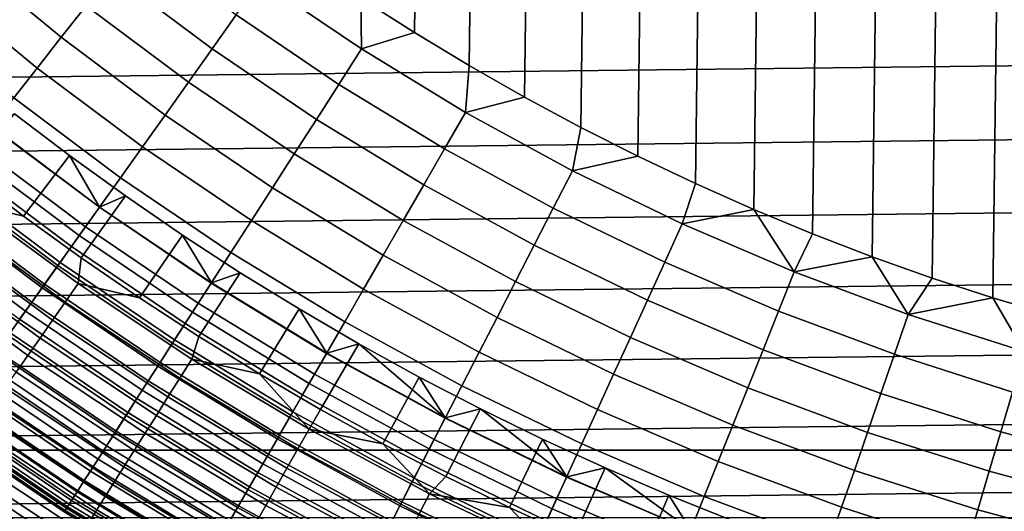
# Model space of a CAD drawing. Header units: metres. Extents: x -109 to 109, y -342 to 66.
# Tile 261 of 512: x -11.65 to -5.01, y -17.66 to -14.34. Entities that reach past the tile are written whole.
import ezdxf

# ---------------------------------------------------------------- set-up
doc = ezdxf.new("R2010")
doc.units = ezdxf.units.M
doc.layers.add('solid_K_24_62_16_000B91', color=7, linetype='CONTINUOUS')

msp = doc.modelspace()

# ---------------------------------------------------------------- linework, layer by layer
at = {"layer": 'solid_K_24_62_16_000B91'}
for points in [[(-5.082287, -16.222525, -67), (-4.669439, 16.346142, -67), (-4.253512, 16.459269, -67), (-4.669421, -16.346148, -67)], [(-5.491698, -16.088545, -67), (-5.082304, 16.222519, -67), (-4.669439, 16.346142, -67), (-5.082287, -16.222525, -67)], [(-5.897566, -15.944237, -67), (-5.491713, 16.088539, -67), (-5.082304, 16.222519, -67), (-5.491698, -16.088545, -67)], [(-6.299531, -15.78974, -67), (-5.89758, 15.944232, -67), (-5.491713, 16.088539, -67), (-5.897566, -15.944237, -67)], [(-6.697516, -15.625085, -67), (-6.299545, 15.789735, -67), (-5.89758, 15.944232, -67), (-6.299531, -15.78974, -67)], [(-7.091201, -15.450398, -67), (-6.697529, 15.625079, -67), (-6.299545, 15.789735, -67), (-6.697516, -15.625085, -67)], [(-7.480406, -15.265763, -67), (-7.091214, 15.450393, -67), (-6.697529, 15.625079, -67), (-7.091201, -15.450398, -67)], [(-7.864883, -15.071282, -67), (-7.480419, 15.265757, -67), (-7.091214, 15.450393, -67), (-7.480406, -15.265763, -67)], [(-8.244302, -14.867127, -67), (-7.864896, 15.071276, -67), (-7.480419, 15.265757, -67), (-7.864883, -15.071282, -67)], [(-8.618512, -14.653368, -67), (-8.244316, 14.86712, -67), (-7.864896, 15.071276, -67), (-8.244302, -14.867127, -67)], [(-8.9871, -14.430246, -67), (-8.618526, 14.653359, -67), (-8.244316, 14.86712, -67), (-8.618512, -14.653368, -67)], [(-9.349984, -14.197808, -67), (-8.987115, 14.430237, -67), (-8.618526, 14.653359, -67), (-8.9871, -14.430246, -67)], [(-11.373462, -14.462534, -66.747398), (-12.048735, -13.904982, -66.747398), (-11.871153, -13.700041, -66.83773), (-11.205833, -14.249375, -66.83773)], [(-10.354491, -14.540848, -66.908463), (-11.034644, -14.031692, -66.908463), (-10.86077, -13.810593, -66.959244), (-10.191335, -14.311727, -66.959244)], [(-11.536675, -14.670076, -66.637932), (-12.221639, -14.104524, -66.637932), (-12.048735, -13.904982, -66.747398), (-11.373462, -14.462534, -66.747398)], [(-9.345169, -14.541368, -66.989807), (-10.02649, -14.080235, -66.989807), (-9.706759, -13.956317, -67), (-9.349984, -14.197808, -67)], [(-10.515128, -14.766431, -66.83773), (-11.205833, -14.249375, -66.83773), (-11.034644, -14.031692, -66.908463), (-10.354491, -14.540848, -66.908463)], [(-9.498812, -14.780439, -66.959244), (-10.191335, -14.311727, -66.959244), (-10.02649, -14.080235, -66.989807), (-9.345169, -14.541368, -66.989807)], [(-11.69464, -14.870945, -66.509895), (-12.388983, -14.297648, -66.509895), (-12.221639, -14.104524, -66.637932), (-11.536675, -14.670076, -66.637932)], [(0.211879, -14.172366, 84.926178), (-22.32416, -14.343652, 84.926178), (-21.993338, -14.848134, 84.926178), (22.324163, -14.343643, 84.926178)], [(-9.345169, -14.541368, -66.989807), (-9.349984, -14.197808, -67), (-8.9871, -14.430246, -67)], [(-10.672424, -14.987324, -66.747398), (-11.373462, -14.462534, -66.747398), (-11.205833, -14.249375, -66.83773), (-10.515128, -14.766431, -66.83773)], [(-21.651062, -15.345031, 84.926178), (21.993343, -14.848125, 84.926178), (22.324163, -14.343643, 84.926178), (-21.993338, -14.848134, 84.926178)], [(-9.650882, -15.017065, -66.908463), (-10.354491, -14.540848, -66.908463), (-10.191335, -14.311727, -66.959244), (-9.498812, -14.780439, -66.959244)], [(-10.825579, -15.202397, -66.637932), (-11.536675, -14.670076, -66.637932), (-11.373462, -14.462534, -66.747398), (-10.672424, -14.987324, -66.747398)], [(-8.642678, -14.969558, -66.989807), (-9.345169, -14.541368, -66.989807), (-8.9871, -14.430246, -67), (-8.618512, -14.653368, -67)], [(-9.800603, -15.250035, -66.83773), (-10.515128, -14.766431, -66.83773), (-10.354491, -14.540848, -66.908463), (-9.650882, -15.017065, -66.908463)], [(-8.784771, -15.21567, -66.959244), (-9.498812, -14.780439, -66.959244), (-9.345169, -14.541368, -66.989807), (-8.642678, -14.969558, -66.989807)], [(-10.973806, -15.410555, -66.509895), (-11.69464, -14.870945, -66.509895), (-11.536675, -14.670076, -66.637932), (-10.825579, -15.202397, -66.637932)], [(-8.642678, -14.969558, -66.989807), (-8.618512, -14.653368, -67), (-8.244302, -14.867127, -67)], [(-9.947211, -15.478163, -66.747398), (-10.672424, -14.987324, -66.747398), (-10.515128, -14.766431, -66.83773), (-9.800603, -15.250035, -66.83773)], [(-8.925409, -15.459263, -66.908463), (-9.650882, -15.017065, -66.908463), (-9.498812, -14.780439, -66.959244), (-8.784771, -15.21567, -66.959244)], [(-21.297628, -15.83392, 84.926178), (21.651068, -15.345022, 84.926178), (21.993343, -14.848125, 84.926178), (-21.651062, -15.345031, 84.926178)], [(-11.116353, -15.610733, -66.36393), (-11.84655, -15.064114, -66.36393), (-11.69464, -14.870945, -66.509895), (-10.973806, -15.410555, -66.509895)], [(-7.920609, -15.363838, -66.989807), (-8.642678, -14.969558, -66.989807), (-8.244302, -14.867127, -67), (-7.864883, -15.071282, -67)], [(-11.318277, -15.260948, -31), (-11.628236, -15.67095, -31), (-12.009296, -15.380876, -31), (-11.689404, -14.978579, -31)], [(-11.845384, -15.062631, -31.006601), (-11.115257, -15.609196, -31.006601), (-11.318277, -15.260948, -31), (-11.689404, -14.978579, -31)], [(-10.089957, -15.70028, -66.637932), (-10.825579, -15.202397, -66.637932), (-10.672424, -14.987324, -66.747398), (-9.947211, -15.478163, -66.747398)], [(-9.063876, -15.699094, -66.83773), (-9.800603, -15.250035, -66.83773), (-9.650882, -15.017065, -66.908463), (-8.925409, -15.459263, -66.908463)], [(-8.05083, -15.616432, -66.959244), (-8.784771, -15.21567, -66.959244), (-8.642678, -14.969558, -66.989807), (-7.920609, -15.363838, -66.989807)], [(-11.252489, -15.801909, -66.200798), (-11.991629, -15.248596, -66.200798), (-11.84655, -15.064114, -66.36393), (-11.116353, -15.610733, -66.36393)], [(-11.946898, -15.191717, -31.026844), (-11.210516, -15.742967, -31.026844), (-11.115257, -15.609196, -31.006601), (-11.845384, -15.062631, -31.006601)], [(-7.920609, -15.363838, -66.989807), (-7.864883, -15.071282, -67), (-7.480406, -15.265763, -67)], [(-11.210516, -15.742967, -31.026844), (-11.946898, -15.191717, -31.026844), (-12.047032, -15.319048, -31.060593), (-11.304478, -15.874917, -31.060593)], [(-10.228113, -15.915255, -66.509895), (-10.973806, -15.410555, -66.509895), (-10.825579, -15.202397, -66.637932), (-10.089957, -15.70028, -66.637932)], [(-8.179719, -15.866441, -66.908463), (-8.925409, -15.459263, -66.908463), (-8.784771, -15.21567, -66.959244), (-8.05083, -15.616432, -66.959244)], [(-11.38152, -15.983109, -66.021317), (-12.129135, -15.42345, -66.021317), (-11.991629, -15.248596, -66.200798), (-11.252489, -15.801909, -66.200798)], [(-10.940374, -15.534098, -31), (-11.240066, -15.95166, -31), (-11.628236, -15.67095, -31), (-11.318277, -15.260948, -31)], [(-11.115257, -15.609196, -31.006601), (-10.940374, -15.534098, -31), (-11.318277, -15.260948, -31)], [(-9.199464, -15.933938, -66.747398), (-9.947211, -15.478163, -66.747398), (-9.800603, -15.250035, -66.83773), (-9.063876, -15.699094, -66.83773)], [(-7.180597, -15.723313, -66.989807), (-7.920609, -15.363838, -66.989807), (-7.480406, -15.265763, -67), (-7.091201, -15.450398, -67)], [(-20.933084, -16.31473, 84.926178), (21.297634, -15.833912, 84.926178), (21.651068, -15.345022, 84.926178), (-21.297628, -15.83392, 84.926178)], [(-11.304478, -15.874917, -31.060593), (-12.047032, -15.319048, -31.060593), (-12.145099, -15.443749, -31.107615), (-11.3965, -16.004145, -31.107615)], [(-11.502788, -16.153404, -65.826408), (-12.258368, -15.587784, -65.826408), (-12.129135, -15.42345, -66.021317), (-11.38152, -15.983109, -66.021317)], [(-12.003192, -15.579745, -30.993452), (-12.009296, -15.380876, -31), (-11.628236, -15.67095, -31)], [(-10.360973, -16.121988, -66.36393), (-11.116353, -15.610733, -66.36393), (-10.973806, -15.410555, -66.509895), (-10.228113, -15.915255, -66.509895)], [(-7.298652, -15.981817, -66.959244), (-8.05083, -15.616432, -66.959244), (-7.920609, -15.363838, -66.989807), (-7.180597, -15.723313, -66.989807)], [(-11.3965, -16.004145, -31.107615), (-12.145099, -15.443749, -31.107615), (-12.240427, -15.564969, -31.167591), (-11.485951, -16.129763, -31.167591)], [(-9.331479, -16.162596, -66.637932), (-10.089957, -15.70028, -66.637932), (-9.947211, -15.478163, -66.747398), (-9.199464, -15.933938, -66.747398)], [(-8.306617, -16.112589, -66.83773), (-9.063876, -15.699094, -66.83773), (-8.925409, -15.459263, -66.908463), (-8.179719, -15.866441, -66.908463)], [(-7.180597, -15.723313, -66.989807), (-7.091201, -15.450398, -67), (-6.697516, -15.625085, -67)], [(-10.555816, -15.797934, -31), (-10.845204, -16.222702, -31), (-11.240066, -15.95166, -31), (-10.940374, -15.534098, -31)], [(-11.115257, -15.609196, -31.006601), (-10.359953, -16.120401, -31.006601), (-10.555816, -15.797934, -31), (-10.940374, -15.534098, -31)], [(-11.615671, -16.311928, -65.617065), (-12.378668, -15.740756, -65.617065), (-12.258368, -15.587784, -65.826408), (-11.502788, -16.153404, -65.826408)], [(-11.485951, -16.129763, -31.167591), (-12.240427, -15.564969, -31.167591), (-12.332364, -15.681876, -31.240108), (-11.572222, -16.250912, -31.240108)], [(-11.347013, -16.250221, -30.973827), (-12.096227, -15.700501, -30.973827), (-12.003192, -15.579745, -30.993452), (-11.259742, -16.125238, -30.993452)], [(-11.259742, -16.125238, -30.993452), (-12.003192, -15.579745, -30.993452), (-11.628236, -15.67095, -31), (-11.240066, -15.95166, -31)], [(-10.487859, -16.319426, -66.200798), (-11.252489, -15.801909, -66.200798), (-11.116353, -15.610733, -66.36393), (-10.360973, -16.121988, -66.36393)], [(-11.210516, -15.742967, -31.026844), (-10.448738, -16.258553, -31.026844), (-10.359953, -16.120401, -31.006601), (-11.115257, -15.609196, -31.006601)], [(-7.415498, -16.237677, -66.908463), (-8.179719, -15.866441, -66.908463), (-8.05083, -15.616432, -66.959244), (-7.298652, -15.981817, -66.959244)], [(-6.424318, -16.047171, -66.989807), (-7.180597, -15.723313, -66.989807), (-6.697516, -15.625085, -67)], [(-6.424318, -16.047171, -66.989807), (-6.697516, -15.625085, -67), (-6.299531, -15.78974, -67)], [(-11.572222, -16.250912, -31.240108), (-12.332364, -15.681876, -31.240108), (-12.420281, -15.793673, -31.324673), (-11.65472, -16.366764, -31.324673)], [(-11.719596, -16.45787, -65.394363), (-12.489419, -15.881588, -65.394363), (-12.378668, -15.740756, -65.617065), (-11.615671, -16.311928, -65.617065)], [(-11.433009, -16.373377, -30.941269), (-12.187901, -15.81949, -30.941269), (-12.096227, -15.700501, -30.973827), (-11.347013, -16.250221, -30.973827)], [(-10.448738, -16.258553, -31.026844), (-11.210516, -15.742967, -31.026844), (-11.304478, -15.874917, -31.060593), (-10.536314, -16.394825, -31.060593)], [(-9.459249, -16.383902, -66.509895), (-10.228113, -15.915255, -66.509895), (-10.089957, -15.70028, -66.637932), (-9.331479, -16.162596, -66.637932)], [(-8.430877, -16.353619, -66.747398), (-9.199464, -15.933938, -66.747398), (-9.063876, -15.699094, -66.83773), (-8.306617, -16.112589, -66.83773)], [(-6.529939, -16.310999, -66.959244), (-7.298652, -15.981817, -66.959244), (-7.180597, -15.723313, -66.989807), (-6.424318, -16.047171, -66.989807)], [(-11.517101, -16.493807, -30.896017), (-12.277544, -15.935845, -30.896017), (-12.187901, -15.81949, -30.941269), (-11.433009, -16.373377, -30.941269)], [(-10.608122, -16.506559, -66.021317), (-11.38152, -15.983109, -66.021317), (-11.252489, -15.801909, -66.200798), (-10.487859, -16.319426, -66.200798)], [(-10.164976, -16.052202, -31), (-10.443692, -16.484047, -31), (-10.845204, -16.222702, -31), (-10.555816, -15.797934, -31)], [(-10.359953, -16.120401, -31.006601), (-10.164976, -16.052202, -31), (-10.555816, -15.797934, -31)], [(-6.424318, -16.047171, -66.989807), (-6.299531, -15.78974, -67), (-5.897566, -15.944237, -67)], [(-20.557764, -16.787022, 84.926178), (20.93309, -16.314722, 84.926178), (21.297634, -15.833912, 84.926178), (-20.933084, -16.31473, 84.926178)], [(-10.536314, -16.394825, -31.060593), (-11.304478, -15.874917, -31.060593), (-11.3965, -16.004145, -31.107615), (-10.622083, -16.528284, -31.107615)], [(-7.53054, -16.489584, -66.83773), (-8.306617, -16.112589, -66.83773), (-8.179719, -15.866441, -66.908463), (-7.415498, -16.237677, -66.908463)], [(-11.598676, -16.610632, -30.8384), (-12.364506, -16.048717, -30.8384), (-12.277544, -15.935845, -30.896017), (-11.517101, -16.493807, -30.896017)], [(-11.259742, -16.125238, -30.993452), (-11.240066, -15.95166, -31), (-10.845204, -16.222702, -31)], [(-9.582123, -16.596724, -66.36393), (-10.360973, -16.121988, -66.36393), (-10.228113, -15.915255, -66.509895), (-9.459249, -16.383902, -66.509895)], [(-8.551863, -16.588299, -66.637932), (-9.331479, -16.162596, -66.637932), (-9.199464, -15.933938, -66.747398), (-8.430877, -16.353619, -66.747398)], [(-5.653486, -16.334677, -66.989807), (-6.424318, -16.047171, -66.989807), (-5.897566, -15.944237, -67)], [(-5.653486, -16.334677, -66.989807), (-5.897566, -15.944237, -67), (-5.491698, -16.088545, -67)], [(-10.721148, -16.682432, -65.826408), (-11.502788, -16.153404, -65.826408), (-11.38152, -15.983109, -66.021317), (-10.608122, -16.506559, -66.021317)], [(-10.622083, -16.528284, -31.107615), (-11.3965, -16.004145, -31.107615), (-11.485951, -16.129763, -31.167591), (-10.705457, -16.658016, -31.167591)], [(-6.63448, -16.572128, -66.908463), (-7.415498, -16.237677, -66.908463), (-7.298652, -15.981817, -66.959244), (-6.529939, -16.310999, -66.959244)], [(-11.677139, -16.723, -30.768835), (-12.448151, -16.157286, -30.768835), (-12.364506, -16.048717, -30.8384), (-11.598676, -16.610632, -30.8384)], [(-9.767929, -16.296856, -31), (-10.035965, -16.735409, -31), (-10.443692, -16.484047, -31), (-10.164976, -16.052202, -31)], [(-10.359953, -16.120401, -31.006601), (-9.581179, -16.595089, -31.006601), (-9.767929, -16.296856, -31), (-10.164976, -16.052202, -31)], [(-5.746434, -16.603231, -66.959244), (-6.529939, -16.310999, -66.959244), (-6.424318, -16.047171, -66.989807), (-5.653486, -16.334677, -66.989807)], [(-5.653486, -16.334677, -66.989807), (-5.491698, -16.088545, -67), (-5.082287, -16.222525, -67)], [(-10.826362, -16.846148, -65.617065), (-11.615671, -16.311928, -65.617065), (-11.502788, -16.153404, -65.826408), (-10.721148, -16.682432, -65.826408)], [(-10.705457, -16.658016, -31.167591), (-11.485951, -16.129763, -31.167591), (-11.572222, -16.250912, -31.240108), (-10.785865, -16.783134, -31.240108)], [(-10.572857, -16.764221, -30.973827), (-11.347013, -16.250221, -30.973827), (-11.259742, -16.125238, -30.993452), (-10.49154, -16.635284, -30.993452)], [(-10.49154, -16.635284, -30.993452), (-11.259742, -16.125238, -30.993452), (-10.845204, -16.222702, -31), (-10.443692, -16.484047, -31)], [(-9.69947, -16.799974, -66.200798), (-10.487859, -16.319426, -66.200798), (-10.360973, -16.121988, -66.36393), (-9.582123, -16.596724, -66.36393)], [(-10.448738, -16.258553, -31.026844), (-9.66329, -16.737309, -31.026844), (-9.581179, -16.595089, -31.006601), (-10.359953, -16.120401, -31.006601)], [(-7.64319, -16.736252, -66.747398), (-8.430877, -16.353619, -66.747398), (-8.306617, -16.112589, -66.83773), (-7.53054, -16.489584, -66.83773)], [(-8.668959, -16.815434, -66.509895), (-9.459249, -16.383902, -66.509895), (-9.331479, -16.162596, -66.637932), (-8.551863, -16.588299, -66.637932)], [(-4.869848, -16.585178, -66.989807), (-5.653486, -16.334677, -66.989807), (-5.082287, -16.222525, -67)], [(-4.869848, -16.585178, -66.989807), (-5.082287, -16.222525, -67), (-4.669421, -16.346148, -67)], [(-10.785865, -16.783134, -31.240108), (-11.572222, -16.250912, -31.240108), (-11.65472, -16.366764, -31.324673), (-10.862757, -16.902781, -31.324673)], [(-10.652986, -16.891272, -30.941269), (-11.433009, -16.373377, -30.941269), (-11.347013, -16.250221, -30.973827), (-10.572857, -16.764221, -30.973827)], [(-9.66329, -16.737309, -31.026844), (-10.448738, -16.258553, -31.026844), (-10.536314, -16.394825, -31.060593), (-9.744283, -16.877594, -31.060593)], [(-6.737405, -16.829224, -66.83773), (-7.53054, -16.489584, -66.83773), (-7.415498, -16.237677, -66.908463), (-6.63448, -16.572128, -66.908463)], [(-20.171715, -17.250736, 84.926178), (20.55777, -16.787014, 84.926178), (20.93309, -16.314722, 84.926178), (-20.557764, -16.787022, 84.926178)], [(-10.923224, -16.99687, -65.394363), (-11.719596, -16.45787, -65.394363), (-11.615671, -16.311928, -65.617065), (-10.826362, -16.846148, -65.617065)], [(-9.810693, -16.992619, -66.021317), (-10.608122, -16.506559, -66.021317), (-10.487859, -16.319426, -66.200798), (-9.69947, -16.799974, -66.200798)], [(-9.365081, -16.531643, -31), (-9.622071, -16.976757, -31), (-10.035965, -16.735409, -31), (-9.767929, -16.296856, -31)], [(-9.581179, -16.595089, -31.006601), (-9.365081, -16.531643, -31), (-9.767929, -16.296856, -31)], [(-7.752873, -16.976425, -66.637932), (-8.551863, -16.588299, -66.637932), (-8.430877, -16.353619, -66.747398), (-7.64319, -16.736252, -66.747398)], [(-5.838431, -16.86904, -66.908463), (-6.63448, -16.572128, -66.908463), (-6.529939, -16.310999, -66.959244), (-5.746434, -16.603231, -66.959244)], [(-4.949912, -16.857853, -66.959244), (-5.746434, -16.603231, -66.959244), (-5.653486, -16.334677, -66.989807), (-4.869848, -16.585178, -66.989807)], [(-10.862757, -16.902781, -31.324673), (-11.65472, -16.366764, -31.324673), (-11.732881, -16.476526, -31.420704), (-10.935607, -17.016136, -31.420704)], [(-10.73134, -17.015511, -30.896017), (-11.517101, -16.493807, -30.896017), (-11.433009, -16.373377, -30.941269), (-10.652986, -16.891272, -30.941269)], [(-9.744283, -16.877594, -31.060593), (-10.536314, -16.394825, -31.060593), (-10.622083, -16.528284, -31.107615), (-9.823605, -17.014982, -31.107615)], [(-8.781566, -17.033859, -66.36393), (-9.582123, -16.596724, -66.36393), (-9.459249, -16.383902, -66.509895), (-8.668959, -16.815434, -66.509895)], [(-11.011242, -17.133827, -65.159439), (-11.814031, -16.590485, -65.159439), (-11.719596, -16.45787, -65.394363), (-10.923224, -16.99687, -65.394363)], [(-10.935607, -17.016136, -31.420704), (-11.732881, -16.476526, -31.420704), (-11.80617, -16.579445, -31.527544), (-11.003916, -17.122427, -31.527544)], [(-10.49154, -16.635284, -30.993452), (-10.443692, -16.484047, -31), (-10.035965, -16.735409, -31)], [(-6.838191, -17.080975, -66.747398), (-7.64319, -16.736252, -66.747398), (-7.53054, -16.489584, -66.83773), (-6.737405, -16.829224, -66.83773)], [(-10.80735, -17.13603, -30.8384), (-11.598676, -16.610632, -30.8384), (-11.517101, -16.493807, -30.896017), (-10.73134, -17.015511, -30.896017)], [(-9.915223, -17.17367, -65.826408), (-10.721148, -16.682432, -65.826408), (-10.608122, -16.506559, -66.021317), (-9.810693, -16.992619, -66.021317)], [(-9.823605, -17.014982, -31.107615), (-10.622083, -16.528284, -31.107615), (-10.705457, -16.658016, -31.167591), (-9.900711, -17.148535, -31.167591)], [(-8.956521, -16.756514, -31), (-9.202438, -17.207836, -31), (-9.622071, -16.976757, -31), (-9.365081, -16.531643, -31)], [(-9.581179, -16.595089, -31.006601), (-8.780701, -17.032183, -31.006601), (-9.365081, -16.531643, -31)], [(-8.780701, -17.032183, -31.006601), (-8.956521, -16.756514, -31), (-9.365081, -16.531643, -31)], [(-11.089965, -17.256323, -64.913483), (-11.898493, -16.709095, -64.913483), (-11.814031, -16.590485, -65.159439), (-11.011242, -17.133827, -65.159439)], [(-11.003916, -17.122427, -31.527544), (-11.80617, -16.579445, -31.527544), (-11.874084, -16.67482, -31.644464), (-11.067216, -17.220924, -31.644464)], [(-10.880461, -17.251953, -30.768835), (-11.677139, -16.723, -30.768835), (-11.598676, -16.610632, -30.8384), (-10.80735, -17.13603, -30.8384)], [(-8.889109, -17.242464, -66.200798), (-9.69947, -16.799974, -66.200798), (-9.582123, -16.596724, -66.36393), (-8.781566, -17.033859, -66.36393)], [(-9.66329, -16.737309, -31.026844), (-8.855951, -17.178148, -31.026844), (-8.780701, -17.032183, -31.006601), (-9.581179, -16.595089, -31.006601)], [(-7.859029, -17.208872, -66.509895), (-8.668959, -16.815434, -66.509895), (-8.551863, -16.588299, -66.637932), (-7.752873, -16.976425, -66.637932)], [(-5.929007, -17.130741, -66.83773), (-6.737405, -16.829224, -66.83773), (-6.63448, -16.572128, -66.908463), (-5.838431, -16.86904, -66.908463)], [(-5.029157, -17.127735, -66.908463), (-5.838431, -16.86904, -66.908463), (-5.746434, -16.603231, -66.959244), (-4.949912, -16.857853, -66.959244)], [(-11.067216, -17.220924, -31.644464), (-11.874084, -16.67482, -31.644464), (-11.936162, -16.761993, -31.770662), (-11.125074, -17.310953, -31.770662)], [(-10.012527, -17.342207, -65.617065), (-10.826362, -16.846148, -65.617065), (-10.721148, -16.682432, -65.826408), (-9.915223, -17.17367, -65.826408)], [(-9.900711, -17.148535, -31.167591), (-10.705457, -16.658016, -31.167591), (-10.785865, -16.783134, -31.240108), (-9.975075, -17.277336, -31.240108)], [(-9.775459, -17.241369, -30.973827), (-10.572857, -16.764221, -30.973827), (-10.49154, -16.635284, -30.993452), (-9.700274, -17.108763, -30.993452)], [(-9.700274, -17.108763, -30.993452), (-10.49154, -16.635284, -30.993452), (-10.035965, -16.735409, -31)], [(-11.158992, -17.363729, -64.657761), (-11.972552, -16.813097, -64.657761), (-11.898493, -16.709095, -64.913483), (-11.089965, -17.256323, -64.913483)], [(-10.950139, -17.362434, -30.687834), (-11.75192, -16.830093, -30.687834), (-11.677139, -16.723, -30.768835), (-10.880461, -17.251953, -30.768835)], [(-9.700274, -17.108763, -30.993452), (-10.035965, -16.735409, -31), (-9.622071, -16.976757, -31)], [(-8.855951, -17.178148, -31.026844), (-9.66329, -16.737309, -31.026844), (-9.744283, -16.877594, -31.060593), (-8.930178, -17.322128, -31.060593)], [(-6.936321, -17.326092, -66.637932), (-7.752873, -16.976425, -66.637932), (-7.64319, -16.736252, -66.747398), (-6.838191, -17.080975, -66.747398)], [(-20.171715, -17.250736, 84.926178), (20.171722, -17.250729, 84.926178), (20.55777, -16.787014, 84.926178)], [(-11.217969, -17.4555, -64.393578), (-12.035829, -16.901957, -64.393578), (-11.972552, -16.813097, -64.657761), (-11.158992, -17.363729, -64.657761)], [(-11.125074, -17.310953, -31.770662), (-11.936162, -16.761993, -31.770662), (-11.991975, -16.840372, -31.905273), (-11.177094, -17.391899, -31.905273)], [(-9.975075, -17.277336, -31.240108), (-10.785865, -16.783134, -31.240108), (-10.862757, -16.902781, -31.324673), (-10.046186, -17.400505, -31.324673)], [(-9.849545, -17.372036, -30.941269), (-10.652986, -16.891272, -30.941269), (-10.572857, -16.764221, -30.973827), (-9.775459, -17.241369, -30.973827)], [(-8.991039, -17.440182, -66.021317), (-9.810693, -16.992619, -66.021317), (-9.69947, -16.799974, -66.200798), (-8.889109, -17.242464, -66.200798)], [(-8.54262, -16.971258, -31), (-8.777154, -17.428602, -31), (-9.202438, -17.207836, -31), (-8.956521, -16.756514, -31)], [(-8.780701, -17.032183, -31.006601), (-8.54262, -16.971258, -31), (-8.956521, -16.756514, -31)], [(-7.961115, -17.432411, -66.36393), (-8.781566, -17.033859, -66.36393), (-8.668959, -16.815434, -66.509895), (-7.859029, -17.208872, -66.509895)], [(-11.177094, -17.391899, -31.905273), (-11.991975, -16.840372, -31.905273), (-12.041142, -16.909418, -32.047379), (-11.222921, -17.463207, -32.047379)], [(-11.015877, -17.466669, -30.595985), (-11.822472, -16.931131, -30.595985), (-11.75192, -16.830093, -30.687834), (-10.950139, -17.362434, -30.687834)], [(-10.102109, -17.497366, -65.394363), (-10.923224, -16.99687, -65.394363), (-10.826362, -16.846148, -65.617065), (-10.012527, -17.342207, -65.617065)], [(-8.930178, -17.322128, -31.060593), (-9.744283, -16.877594, -31.060593), (-9.823605, -17.014982, -31.107615), (-9.002872, -17.463137, -31.107615)], [(-6.0177, -17.387001, -66.747398), (-6.838191, -17.080975, -66.747398), (-6.737405, -16.829224, -66.83773), (-5.929007, -17.130741, -66.83773)], [(-5.107178, -17.393452, -66.83773), (-5.929007, -17.130741, -66.83773), (-5.838431, -16.86904, -66.908463), (-5.029157, -17.127735, -66.908463)], [(-4.20849, -17.347633, -66.908463), (-5.029157, -17.127735, -66.908463), (-4.949912, -16.857853, -66.959244), (-4.142177, -17.074284, -66.959244)], [(-11.266596, -17.531166, -64.122269), (-12.088001, -16.975224, -64.122269), (-12.035829, -16.901957, -64.393578), (-11.217969, -17.4555, -64.393578)], [(-11.222921, -17.463207, -32.047379), (-12.041142, -16.909418, -32.047379), (-12.083328, -16.96866, -32.196003), (-11.26224, -17.524389, -32.196003)], [(-11.077195, -17.563894, -30.493958), (-11.88828, -17.025377, -30.493958), (-11.822472, -16.931131, -30.595985), (-11.015877, -17.466669, -30.595985)], [(-10.046186, -17.400505, -31.324673), (-10.862757, -16.902781, -31.324673), (-10.935607, -17.016136, -31.420704), (-10.11356, -17.5172, -31.420704)], [(-9.92199, -17.499811, -30.896017), (-10.73134, -17.015511, -30.896017), (-10.652986, -16.891272, -30.941269), (-9.849545, -17.372036, -30.941269)], [(-11.294784, -17.575026, -32.350132), (-12.118243, -17.017693, -32.350132), (-12.145649, -17.056177, -32.508709), (-11.320327, -17.614771, -32.508709)], [(-11.304625, -17.59034, -63.845238), (-12.128802, -17.03252, -63.845238), (-12.088001, -16.975224, -64.122269), (-11.266596, -17.531166, -64.122269)], [(-11.26224, -17.524389, -32.196003), (-12.083328, -16.96866, -32.196003), (-12.118243, -17.017693, -32.350132), (-11.294784, -17.575026, -32.350132)], [(-10.18351, -17.638357, -65.159439), (-11.011242, -17.133827, -65.159439), (-10.923224, -16.99687, -65.394363), (-10.102109, -17.497366, -65.394363)], [(-10.11356, -17.5172, -31.420704), (-10.935607, -17.016136, -31.420704), (-11.003916, -17.122427, -31.527544), (-10.176734, -17.626619, -31.527544)], [(-9.992267, -17.623762, -30.8384), (-10.80735, -17.13603, -30.8384), (-10.73134, -17.015511, -30.896017), (-9.92199, -17.499811, -30.896017)], [(-9.086836, -17.626003, -65.826408), (-9.915223, -17.17367, -65.826408), (-9.810693, -16.992619, -66.021317), (-8.991039, -17.440182, -66.021317)], [(-9.002872, -17.463137, -31.107615), (-9.823605, -17.014982, -31.107615), (-9.900711, -17.148535, -31.167591), (-9.073537, -17.600206, -31.167591)], [(-9.700274, -17.108763, -30.993452), (-9.622071, -16.976757, -31), (-9.202438, -17.207836, -31)], [(-8.780701, -17.032183, -31.006601), (-7.960331, -17.430693, -31.006601), (-8.54262, -16.971258, -31)], [(-8.12355, -17.175795, -31), (-8.346607, -17.63884, -31), (-8.777154, -17.428602, -31), (-8.54262, -16.971258, -31)], [(-7.960331, -17.430693, -31.006601), (-8.12355, -17.175795, -31), (-8.54262, -16.971258, -31)], [(-7.031296, -17.563328, -66.509895), (-7.859029, -17.208872, -66.509895), (-7.752873, -16.976425, -66.637932), (-6.936321, -17.326092, -66.637932)], [(-11.338696, -17.643354, -32.670647), (-12.165357, -17.083853, -32.670647), (-12.177233, -17.100531, -32.834843), (-11.349764, -17.660578, -32.834843)], [(-11.348166, -17.658091, -63.279659), (-12.175517, -17.098122, -63.279659), (-12.158025, -17.073557, -63.563889), (-11.331861, -17.632719, -63.563889)], [(-11.320327, -17.614771, -32.508709), (-12.145649, -17.056177, -32.508709), (-12.165357, -17.083853, -32.670647), (-11.338696, -17.643354, -32.670647)], [(-11.331861, -17.632719, -63.563889), (-12.158025, -17.073557, -63.563889), (-12.128802, -17.03252, -63.845238), (-11.304625, -17.59034, -63.845238)], [(-11.133647, -17.653404, -30.382496), (-11.948865, -17.112143, -30.382496), (-11.88828, -17.025377, -30.493958), (-11.077195, -17.563894, -30.493958)], [(-8.058611, -17.645895, -66.200798), (-8.889109, -17.242464, -66.200798), (-8.781566, -17.033859, -66.36393), (-7.961115, -17.432411, -66.36393)], [(-8.855951, -17.178148, -31.026844), (-8.028551, -17.580074, -31.026844), (-7.960331, -17.430693, -31.006601), (-8.780701, -17.032183, -31.006601)], [(-6.104056, -17.636511, -66.637932), (-6.936321, -17.326092, -66.637932), (-6.838191, -17.080975, -66.747398), (-6.0177, -17.387001, -66.747398)], [(-11.349764, -17.660578, -32.834843), (-12.177233, -17.100531, -32.834843), (-12.181196, -17.106094, -33), (-11.353458, -17.666323, -33)], [(-11.353458, -17.666323, -33), (-12.181196, -17.106094, -33), (-12.181195, -17.106094, -63), (-11.353456, -17.666325, -63)], [(-12.175517, -17.098122, -63.279659), (-11.348166, -17.658091, -63.279659), (-11.353456, -17.666325, -63), (-12.181195, -17.106094, -63)], [(-11.184821, -17.734545, -30.262415), (-12.003786, -17.190796, -30.262415), (-11.948865, -17.112143, -30.382496), (-11.133647, -17.653404, -30.382496)], [(-10.256315, -17.76446, -64.913483), (-11.089965, -17.256323, -64.913483), (-11.011242, -17.133827, -65.159439), (-10.18351, -17.638357, -65.159439)], [(-10.176734, -17.626619, -31.527544), (-11.003916, -17.122427, -31.527544), (-11.067216, -17.220924, -31.644464), (-10.235276, -17.728018, -31.644464)], [(-10.059863, -17.742985, -30.768835), (-10.880461, -17.251953, -30.768835), (-10.80735, -17.13603, -30.8384), (-9.992267, -17.623762, -30.8384)], [(-9.073537, -17.600206, -31.167591), (-9.900711, -17.148535, -31.167591), (-9.975075, -17.277336, -31.240108), (-9.141687, -17.732399, -31.240108)], [(-8.956573, -17.680616, -30.973827), (-9.775459, -17.241369, -30.973827), (-9.700274, -17.108763, -30.993452), (-8.887687, -17.544632, -30.993452)], [(-8.887687, -17.544632, -30.993452), (-9.700274, -17.108763, -30.993452), (-9.202438, -17.207836, -31)], [(-5.183577, -17.653641, -66.747398), (-6.0177, -17.387001, -66.747398), (-5.929007, -17.130741, -66.83773), (-5.107178, -17.393452, -66.83773)], [(-4.273779, -17.61676, -66.83773), (-5.107178, -17.393452, -66.83773), (-5.029157, -17.127735, -66.908463), (-4.20849, -17.347633, -66.908463)], [(-11.230344, -17.806725, -30.134586), (-12.052642, -17.260763, -30.134586), (-12.003786, -17.190796, -30.262415), (-11.184821, -17.734545, -30.262415)], [(-10.235276, -17.728018, -31.644464), (-11.067216, -17.220924, -31.644464), (-11.125074, -17.310953, -31.770662), (-10.288785, -17.820698, -31.770662)], [(-9.176011, -17.798979, -65.617065), (-10.012527, -17.342207, -65.617065), (-9.915223, -17.17367, -65.826408), (-9.086836, -17.626003, -65.826408)], [(-8.887687, -17.544632, -30.993452), (-9.202438, -17.207836, -31), (-8.777154, -17.428602, -31)], [(-8.028551, -17.580074, -31.026844), (-8.855951, -17.178148, -31.026844), (-8.930178, -17.322128, -31.060593), (-8.095843, -17.727423, -31.060593)], [(-7.699575, -17.369987, -31), (-7.910957, -17.838478, -31), (-8.346607, -17.63884, -31), (-8.12355, -17.175795, -31)], [(-7.960331, -17.430693, -31.006601), (-7.699575, -17.369987, -31), (-8.12355, -17.175795, -31)], [(-7.12263, -17.79147, -66.36393), (-7.961115, -17.432411, -66.36393), (-7.859029, -17.208872, -66.509895), (-7.031296, -17.563328, -66.509895)], [(-20.171715, -17.250736, 84.926178), (-19.775276, -17.705463, 84.926178), (20.171722, -17.250729, 84.926178)], [(-19.775276, -17.705463, 84.926178), (19.775284, -17.705456, 84.926178), (20.171722, -17.250729, 84.926178)], [(-11.269883, -17.869419, -29.999943), (-12.095077, -17.321533, -29.999943), (-12.052642, -17.260763, -30.134586), (-11.230344, -17.806725, -30.134586)], [(-10.320153, -17.875029, -64.657761), (-11.158992, -17.363729, -64.657761), (-11.089965, -17.256323, -64.913483), (-10.256315, -17.76446, -64.913483)], [(-10.124287, -17.856609, -30.687834), (-10.950139, -17.362434, -30.687834), (-10.880461, -17.251953, -30.768835), (-10.059863, -17.742985, -30.768835)], [(-9.141687, -17.732399, -31.240108), (-9.975075, -17.277336, -31.240108), (-10.046186, -17.400505, -31.324673), (-9.206859, -17.858814, -31.324673)], [(-9.024452, -17.814613, -30.941269), (-9.849545, -17.372036, -30.941269), (-9.775459, -17.241369, -30.973827), (-8.956573, -17.680616, -30.973827)], [(-8.151018, -17.84824, -66.021317), (-8.991039, -17.440182, -66.021317), (-8.889109, -17.242464, -66.200798), (-8.058611, -17.645895, -66.200798)], [(-11.303151, -17.922169, -29.859468), (-12.13078, -17.372665, -29.859468), (-12.095077, -17.321533, -29.999943), (-11.269883, -17.869419, -29.999943)], [(-10.288785, -17.820698, -31.770662), (-11.125074, -17.310953, -31.770662), (-11.177094, -17.391899, -31.905273), (-10.336895, -17.904028, -31.905273)], [(-9.258108, -17.958225, -65.394363), (-10.102109, -17.497366, -65.394363), (-10.012527, -17.342207, -65.617065), (-9.176011, -17.798979, -65.617065)], [(-8.095843, -17.727423, -31.060593), (-8.930178, -17.322128, -31.060593), (-9.002872, -17.463137, -31.107615), (-8.161746, -17.871731, -31.107615)], [(-6.187635, -17.877998, -66.509895), (-7.031296, -17.563328, -66.509895), (-6.936321, -17.326092, -66.637932), (-6.104056, -17.636511, -66.637932)], [(-12.195162, -17.464867, -29.41346), (-11.522578, -17.929537, -29.262819), (-12.078589, -17.570477, -29.010334), (-12.362646, -17.360964, -29.262819)], [(-11.34995, -17.996372, -29.565153), (-12.181006, -17.444595, -29.565153), (-12.159493, -17.413786, -29.714186), (-11.329906, -17.964588, -29.714186)], [(-11.329906, -17.964588, -29.714186), (-12.159493, -17.413786, -29.714186), (-12.13078, -17.372665, -29.859468), (-11.303151, -17.922169, -29.859468)], [(-10.336895, -17.904028, -31.905273), (-11.177094, -17.391899, -31.905273), (-11.222921, -17.463207, -32.047379), (-10.379277, -17.977434, -32.047379)], [(-10.374697, -17.969501, -64.393578), (-11.217969, -17.4555, -64.393578), (-11.158992, -17.363729, -64.657761), (-10.320153, -17.875029, -64.657761)], [(-10.185067, -17.96381, -30.595985), (-11.015877, -17.466669, -30.595985), (-10.950139, -17.362434, -30.687834), (-10.124287, -17.856609, -30.687834)], [(-9.206859, -17.858814, -31.324673), (-10.046186, -17.400505, -31.324673), (-10.11356, -17.5172, -31.420704), (-9.268603, -17.978582, -31.420704)], [(-9.090829, -17.945642, -30.896017), (-9.92199, -17.499811, -30.896017), (-9.849545, -17.372036, -30.941269), (-9.024452, -17.814613, -30.941269)], [(-7.960331, -17.430693, -31.006601), (-7.121929, -17.789719, -31.006601), (-7.699575, -17.369987, -31)], [(-7.271006, -17.553701, -31), (-7.470543, -18.027353, -31), (-7.910957, -17.838478, -31), (-7.699575, -17.369987, -31)], [(-7.121929, -17.789719, -31.006601), (-7.271006, -17.553701, -31), (-7.699575, -17.369987, -31)], [(-5.257963, -17.906979, -66.637932), (-6.104056, -17.636511, -66.637932), (-6.0177, -17.387001, -66.747398), (-5.183577, -17.653641, -66.747398)], [(-4.337711, -17.880291, -66.747398), (-5.183577, -17.653641, -66.747398), (-5.107178, -17.393452, -66.83773), (-4.273779, -17.61676, -66.83773)], [(-11.36314, -18.017286, -29.41346), (-12.195162, -17.464867, -29.41346), (-12.181006, -17.444595, -29.565153), (-11.34995, -17.996372, -29.565153)], [(-11.36314, -18.017286, -29.41346), (-11.522578, -17.929537, -29.262819), (-12.195162, -17.464867, -29.41346)], [(-10.419668, -18.047396, -64.122269), (-11.266596, -17.531166, -64.122269), (-11.217969, -17.4555, -64.393578), (-10.374697, -17.969501, -64.393578)], [(-10.379277, -17.977434, -32.047379), (-11.222921, -17.463207, -32.047379), (-11.26224, -17.524389, -32.196003), (-10.415641, -18.040419, -32.196003)], [(-10.241761, -18.063803, -30.493958), (-11.077195, -17.563894, -30.493958), (-11.015877, -17.466669, -30.595985), (-10.185067, -17.96381, -30.595985)], [(-8.237864, -18.038408, -65.826408), (-9.086836, -17.626003, -65.826408), (-8.991039, -17.440182, -66.021317), (-8.151018, -17.84824, -66.021317)], [(-8.161746, -17.871731, -31.107615), (-9.002872, -17.463137, -31.107615), (-9.073537, -17.600206, -31.167591), (-8.225808, -18.012007, -31.167591)], [(-8.887687, -17.544632, -30.993452), (-8.777154, -17.428602, -31), (-8.346607, -17.63884, -31)], [(-7.209857, -18.009354, -66.200798), (-8.058611, -17.645895, -66.200798), (-7.961115, -17.432411, -66.36393), (-7.12263, -17.79147, -66.36393)], [(-8.028551, -17.580074, -31.026844), (-7.182964, -17.942177, -31.026844), (-7.121929, -17.789719, -31.006601), (-7.960331, -17.430693, -31.006601)], [(-10.454839, -18.108311, -63.845238), (-11.304625, -17.59034, -63.845238), (-11.266596, -17.531166, -64.122269), (-10.419668, -18.047396, -64.122269)], [(-10.415641, -18.040419, -32.196003), (-11.26224, -17.524389, -32.196003), (-11.294784, -17.575026, -32.350132), (-10.445737, -18.092546, -32.350132)], [(-9.332708, -18.10293, -65.159439), (-10.18351, -17.638357, -65.159439), (-10.102109, -17.497366, -65.394363), (-9.258108, -17.958225, -65.394363)], [(-9.268603, -17.978582, -31.420704), (-10.11356, -17.5172, -31.420704), (-10.176734, -17.626619, -31.527544), (-9.326499, -18.090883, -31.527544)], [(-9.155219, -18.07275, -30.8384), (-9.992267, -17.623762, -30.8384), (-9.92199, -17.499811, -30.896017), (-9.090829, -17.945642, -30.896017)], [(-8.117999, -18.080999, -30.973827), (-8.956573, -17.680616, -30.973827), (-8.887687, -17.544632, -30.993452), (-8.055562, -17.941935, -30.993452)], [(-8.055562, -17.941935, -30.993452), (-8.887687, -17.544632, -30.993452), (-8.346607, -17.63884, -31)], [(-6.837985, -17.72687, -31), (-7.02562, -18.205362, -31), (-7.470543, -18.027353, -31), (-7.271006, -17.553701, -31)], [(-7.121929, -17.789719, -31.006601), (-6.837985, -17.72687, -31), (-7.271006, -17.553701, -31)], [(-12.177591, -17.611849, -28.045769), (-11.40115, -18.124147, -28.045769), (-11.448254, -18.199026, -27.563086), (-12.227903, -17.68461, -27.563086)], [(-12.143591, -17.562677, -28.532835), (-11.369317, -18.073545, -28.532835), (-11.40115, -18.124147, -28.045769), (-12.177591, -17.611849, -28.045769)], [(-11.369317, -18.073545, -28.532835), (-12.143591, -17.562677, -28.532835), (-12.078589, -17.570477, -29.010334), (-11.657739, -17.852482, -29.010334)], [(-11.657739, -17.852482, -29.010334), (-12.078589, -17.570477, -29.010334), (-11.522578, -17.929537, -29.262819)], [(-10.469359, -18.133463, -32.508709), (-11.320327, -17.614771, -32.508709), (-11.338696, -17.643354, -32.670647), (-10.486348, -18.162888, -32.670647)], [(-10.480027, -18.151939, -63.563889), (-11.331861, -17.632719, -63.563889), (-11.304625, -17.59034, -63.845238), (-10.454839, -18.108311, -63.845238)], [(-10.445737, -18.092546, -32.350132), (-11.294784, -17.575026, -32.350132), (-11.320327, -17.614771, -32.508709), (-10.469359, -18.133463, -32.508709)], [(-10.293955, -18.155861, -30.382496), (-11.133647, -17.653404, -30.382496), (-11.077195, -17.563894, -30.493958), (-10.241761, -18.063803, -30.493958)], [(-8.225808, -18.012007, -31.167591), (-9.073537, -17.600206, -31.167591), (-9.141687, -17.732399, -31.240108), (-8.287592, -18.147295, -31.240108)], [(-7.182964, -17.942177, -31.026844), (-8.028551, -17.580074, -31.026844), (-8.095843, -17.727423, -31.060593), (-7.243168, -18.09256, -31.060593)], [(-6.268011, -18.110228, -66.36393), (-7.12263, -17.79147, -66.36393), (-7.031296, -17.563328, -66.509895), (-6.187635, -17.877998, -66.509895)], [(-10.496585, -18.180618, -32.834843), (-11.349764, -17.660578, -32.834843), (-11.353458, -17.666323, -33), (-10.500002, -18.186533, -33)], [(-11.348166, -17.658091, -63.279659), (-10.495106, -18.178057, -63.279659), (-10.5, -18.186533, -63), (-11.353456, -17.666325, -63)], [(-10.486348, -18.162888, -32.670647), (-11.338696, -17.643354, -32.670647), (-11.349764, -17.660578, -32.834843), (-10.496585, -18.180618, -32.834843)], [(-10.495106, -18.178057, -63.279659), (-11.348166, -17.658091, -63.279659), (-11.331861, -17.632719, -63.563889), (-10.480027, -18.151939, -63.563889)], [(-10.341269, -18.239311, -30.262415), (-11.184821, -17.734545, -30.262415), (-11.133647, -17.653404, -30.382496), (-10.293955, -18.155861, -30.382496)], [(-9.399431, -18.232353, -64.913483), (-10.256315, -17.76446, -64.913483), (-10.18351, -17.638357, -65.159439), (-9.332708, -18.10293, -65.159439)], [(-9.326499, -18.090883, -31.527544), (-10.176734, -17.626619, -31.527544), (-10.235276, -17.728018, -31.644464), (-9.38015, -18.194952, -31.644464)], [(-9.217153, -18.195011, -30.768835), (-10.059863, -17.742985, -30.768835), (-9.992267, -17.623762, -30.8384), (-9.155219, -18.07275, -30.8384)], [(-8.318708, -18.215431, -65.617065), (-9.176011, -17.798979, -65.617065), (-9.086836, -17.626003, -65.826408), (-8.237864, -18.038408, -65.826408)], [(-8.055562, -17.941935, -30.993452), (-8.346607, -17.63884, -31), (-7.910957, -17.838478, -31)], [(-7.292532, -18.215864, -66.021317), (-8.151018, -17.84824, -66.021317), (-8.058611, -17.645895, -66.200798), (-7.209857, -18.009354, -66.200798)], [(-5.329957, -18.152168, -66.509895), (-6.187635, -17.877998, -66.509895), (-6.104056, -17.636511, -66.637932), (-5.257963, -17.906979, -66.637932)], [(-4.39996, -18.136879, -66.637932), (-5.257963, -17.906979, -66.637932), (-5.183577, -17.653641, -66.747398), (-4.337711, -17.880291, -66.747398)]]:
    msp.add_3dface(points, dxfattribs=at)

doc.saveas('drawing.dxf')
